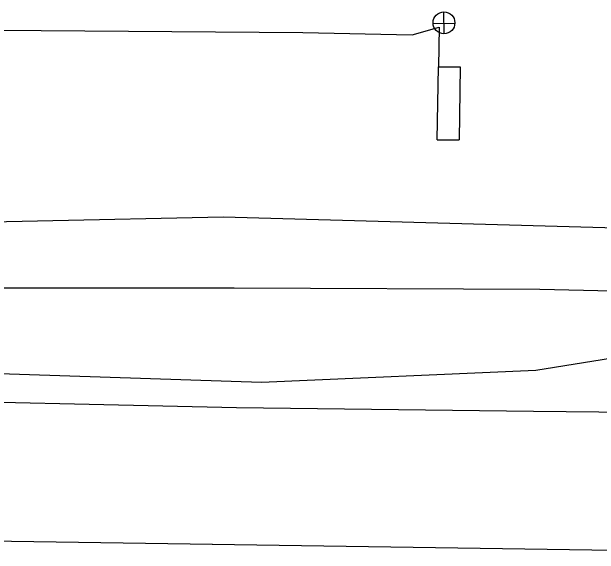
# Model space of a CAD drawing. Extents: x 596028 to 606371, y 330010 to 403088.
# Drawn here: x 602714.2 to 602875.8, y 366030.4 to 366179.6 of the extents above; entities that cross this region are included whole.
import ezdxf

# ---------------------------------------------------------------- set-up
doc = ezdxf.new("R2010")
doc.units = 0
for name, color, linetype in [('E_SIG', 7, 'Continuous'), ('E_SIG_Conduit', 7, 'Continuous'), ('E_SIG_Loops', 7, 'Continuous'), ('E_UTL_G_UG', 7, 'Continuous'), ('E_UTL_Overhead', 7, 'Continuous'), ('E_UTL_T_UG', 7, 'Continuous'), ('E_UTL_TV_UG', 7, 'Continuous')]:
    doc.layers.add(name, color=color, linetype=linetype)

# ---------------------------------------------------------------- blocks, each defined once
blk = doc.blocks.new('_U281')
at = {"layer": 'E_SIG'}
for p, q in [((0, 6.1), (0, -6.1)), ((-6.09, 0.4), (6.1, 0.4))]:
    blk.add_line(p, q, dxfattribs=at)
blk.add_circle((0, 0.01), 6.1, dxfattribs=at)

msp = doc.modelspace()

# ---------------------------------------------------------------- linework, layer by layer
at = {"layer": 'E_SIG'}
for p, q in [((602824.36, 366173.28), (602831.8, 366175.3)), ((602794.28, 366173.9), (602824.36, 366173.28))]:
    msp.add_line(p, q, dxfattribs=at)
at = {"layer": 'E_SIG_Conduit'}
msp.add_line((602573.97, 366175.42), (602794.28, 366173.9), dxfattribs=at)
msp.add_lwpolyline([(602689.53, 366103.64), (602775.43, 366103.64), (602859.52, 366103.24), (602919.4, 366101.95), (602996.89, 366100.78)], dxfattribs=at)
at = {"layer": 'E_SIG_Loops'}
for p, q in [((602831.8, 366175.3), (602831.59, 366164.39)), ((602831.3, 366144.4), (602831.59, 366164.39)), ((602831.59, 366164.39), (602837.59, 366164.39)), ((602837.59, 366164.39), (602837.3, 366144.4)), ((602831.3, 366144.4), (602837.3, 366144.4))]:
    msp.add_line(p, q, dxfattribs=at)
at = {"layer": 'E_UTL_G_UG'}
msp.add_lwpolyline([(602064.65, 366129.33), (602159.75, 366129.18), (602186.46, 366129.51), (602351.38, 366125.7), (602670.13, 366121.01), (602772.38, 366123.19), (602906.89, 366119.45), (603193.33, 366116.32), (603228.66, 366114.99), (603341.11, 366111.13), (603400.82, 366108.8), (603461.16, 366107.3), (603499.17, 366106.9), (603544.47, 366106.13), (603614.76, 366105.01), (603698.76, 366104.03), (603783.07, 366102.8), (603815.22, 366102.1), (603848.85, 366101.72), (603872.94, 366101.46), (603913.18, 366100.92), (604019.09, 366099.63), (604048.66, 366099.45), (604073.49, 366098.99)], dxfattribs=at)
at = {"layer": 'E_UTL_Overhead'}
msp.add_lwpolyline([(601249.7, 366078.68), (601344.65, 366080.23), (601543.43, 366080.93), (601669.7, 366081.28), (601780.71, 366081.68), (601890.31, 366081.76), (601961.16, 366077.77), (602036.2, 366067.33), (602181.58, 366085.08), (602296.72, 366081.44), (602344.56, 366079.52), (602371.94, 366078.93), (602585.07, 366035.91), (602953.71, 366030.37), (603201.09, 366091.48), (603317.6, 366100.34), (603443.01, 366096.25), (603471.34, 366095.25), (603557.26, 366094.43), (603700.38, 366092.15), (603857.89, 366090.59), (604035.11, 366088.93), (604164.86, 366086.71)], dxfattribs=at)
at = {"layer": 'E_UTL_T_UG'}
msp.add_lwpolyline([(602077.12, 366088.3), (602167.89, 366087.15), (602223.02, 366088.09), (602291.54, 366086.19), (602373.64, 366084.29), (602509.94, 366076.82), (602670.58, 366073.08), (602776.07, 366070.69), (602857.72, 366069.77), (602902.66, 366069.31), (602964.99, 366069.18), (603035.54, 366069.6), (603104.02, 366068.3)], dxfattribs=at)
at = {"layer": 'E_UTL_TV_UG'}
msp.add_lwpolyline([(602585.07, 366035.91), (602573.94, 366055.01), (602566.64, 366075.34), (602565.94, 366088), (602571.97, 366094.41), (602616.6, 366096.13), (602661.22, 366094.07), (602685.93, 366084.89), (602696.84, 366080.51), (602782.91, 366077.67), (602858.42, 366081.01), (602902.89, 366088.18), (602953.61, 366089.26)], dxfattribs=at)

# ---------------------------------------------------------------- block references
at = {"layer": 'E_SIG', "xscale": 0.4921249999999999, "yscale": 0.492125, "rotation": -179.07495105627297}
msp.add_blockref('_U281', (602833.13, 366176.54), dxfattribs=at)

doc.saveas('drawing.dxf')
